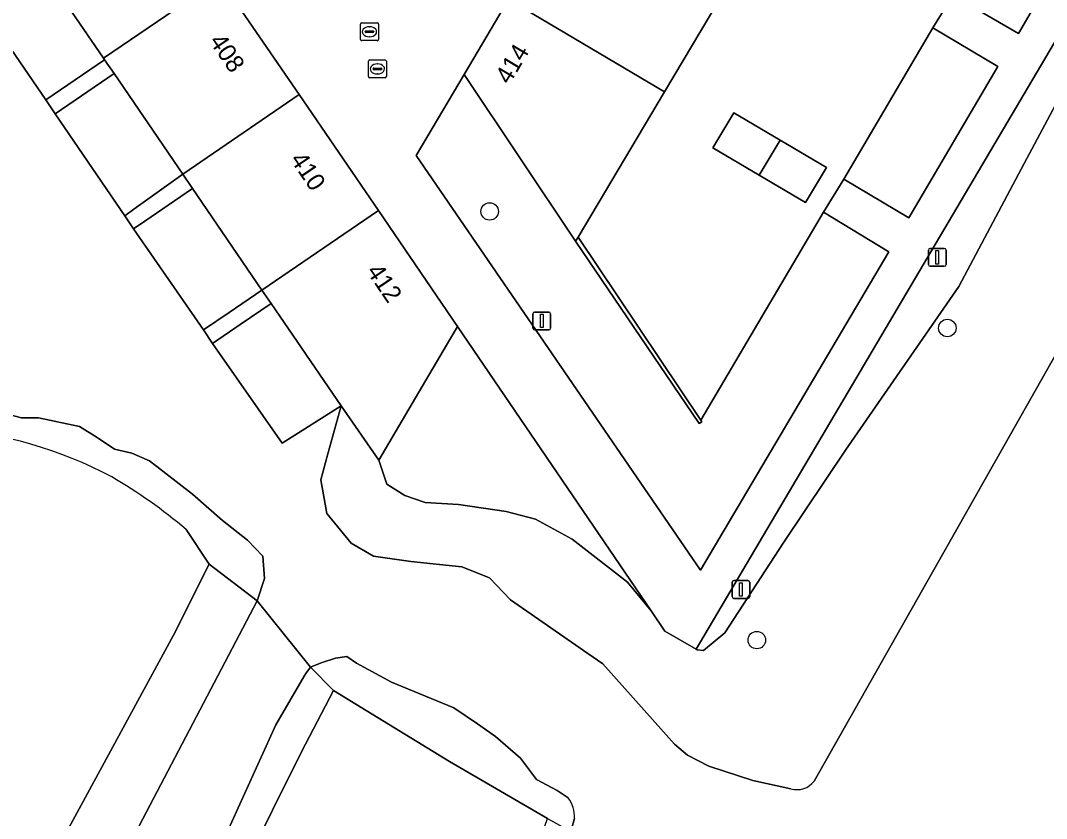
# Model space of a CAD drawing. Extents: x 155275 to 156265, y 382654 to 383635.
# Drawn here: x 156027.6 to 156085, y 383202.3 to 383246.9 of the extents above; entities that cross this region are included whole.
import ezdxf

# ---------------------------------------------------------------- set-up
doc = ezdxf.new("R2010")
doc.units = 0
for name, color, linetype in [('IMGEO_Boom', 7, 'Continuous'), ('IMGEO_Erf', 7, 'Continuous'), ('IMGEO_Groenvoorziening', 7, 'Continuous'), ('IMGEO_Hek', 7, 'Continuous'), ('IMGEO_Lichtmast', 7, 'Continuous'), ('IMGEO_Meer_plas_ven_vijver', 7, 'Continuous'), ('IMGEO_Muur', 7, 'Continuous'), ('IMGEO_Oever', 7, 'Continuous'), ('IMGEO_Pand', 7, 'Continuous'), ('IMGEO_Pand_nummerreeks', 7, 'Continuous'), ('IMGEO_Rioolput', 7, 'Continuous'), ('IMGEO_Voetpad_open', 7, 'Continuous')]:
    doc.layers.add(name, color=color, linetype=linetype)

msp = doc.modelspace()

# ---------------------------------------------------------------- linework, layer by layer
at = {"layer": 'IMGEO_Boom'}
for centre in [(156053.825, 383236.26), (156079.431, 383229.735), (156068.769, 383212.269)]:
    msp.add_circle(centre, 0.489, dxfattribs=at)
at = {"layer": 'IMGEO_Erf'}
msp.add_lwpolyline([(156066.68, 383248.145), (156063.603, 383242.96), (156058.771, 383234.82), (156059.915, 383233.12), (156065.633, 383224.578), (156072.509, 383236.216), (156073.637, 383238.058), (156078.619, 383246.537), (156079.743, 383248.373)], dxfattribs=at)
msp.add_lwpolyline([(156072.661, 383238.716), (156071.488, 383236.757), (156068.909, 383238.285), (156066.307, 383239.826), (156067.487, 383241.784), (156070.074, 383240.25)], close=True, dxfattribs=at)
at = {"layer": 'IMGEO_Groenvoorziening'}
for points in [[(156101.594, 383273.123), (156065.381, 383211.756), (156065.424, 383211.716), (156065.788, 383211.685), (156066.982, 383212.682), (156070.275, 383217.746), (156073.739, 383222.895), (156080.077, 383232.055), (156083.72, 383238.94), (156088.961, 383248.779)], [(156036.135, 383212.553), (156038.125, 383216.524), (156036.851, 383218.459)], [(156029.682, 383200.665), (156036.135, 383212.553)], [(156053.414, 383191.834), (156057.066, 383202.276), (156051.57, 383205.483), (156045.083, 383209.448), (156043.287, 383206.014), (156038.439, 383196.25)]]:
    msp.add_lwpolyline(points, dxfattribs=at)
for points in [[(156023.989, 383256.882), (156020.684, 383254.624), (156028.992, 383242.504), (156032.277, 383244.749), (156032.219, 383244.834), (156027.787, 383251.322)], [(156088.359, 383254.708), (156084.742, 383256.819), (156079.743, 383248.373), (156083.407, 383246.21)], [(156082.259, 383244.363), (156078.619, 383246.537), (156073.637, 383238.058), (156077.279, 383235.893)], [(156032.806, 383243.975), (156029.521, 383241.73), (156033.402, 383236.016), (156033.914, 383236.383), (156036.651, 383238.346)], [(156058.634, 383234.589), (156052.391, 383243.927), (156049.704, 383239.393), (156065.617, 383216.183), (156076.15, 383234.005), (156072.509, 383236.216), (156065.633, 383224.578), (156065.698, 383224.481), (156065.54, 383224.384)], [(156037.198, 383237.545), (156034.527, 383235.72), (156033.898, 383235.29), (156037.813, 383229.625), (156039.245, 383230.603), (156041.083, 383231.859)], [(156041.595, 383231.109), (156039.867, 383229.929), (156038.325, 383228.875), (156042.219, 383223.283), (156045.515, 383225.371)], [(156052.03, 383229.822), (156050.046, 383226.456), (156047.62, 383222.339), (156048.064, 383220.997), (156049.069, 383220.368), (156050.211, 383219.971), (156052.073, 383219.859), (156054.749, 383219.469), (156056.396, 383219.029), (156058.445, 383217.926), (156061.527, 383215.517), (156062.852, 383213.905)]]:
    msp.add_lwpolyline(points, close=True, dxfattribs=at)
for centre, radius, start, end in [((156021.651, 383200.637), 23.514, 62.03772, 85.83284), ((156016.873, 383194.593), 31.124, 50.06816, 59.4848)]:
    msp.add_arc(centre, radius, start, end, dxfattribs=at)
at = {"layer": 'IMGEO_Hek'}
for points in [[(156073.637, 383238.058), (156078.619, 383246.537)], [(156065.633, 383224.578), (156072.509, 383236.216)]]:
    msp.add_lwpolyline(points, dxfattribs=at)
at = {"layer": 'IMGEO_Lichtmast'}
for p, q in [((156078.371, 383233.29), (156078.371, 383234.09)), ((156078.371, 383234.09), (156078.371, 383233.29)), ((156078.471, 383234.19), (156079.261, 383234.19)), ((156079.261, 383234.19), (156078.471, 383234.19)), ((156079.361, 383234.09), (156079.361, 383233.29)), ((156079.361, 383233.29), (156079.361, 383234.09)), ((156079.261, 383233.19), (156078.471, 383233.19)), ((156078.471, 383233.19), (156079.261, 383233.19)), ((156056.241, 383229.731), (156056.241, 383230.531)), ((156056.241, 383230.531), (156056.241, 383229.731)), ((156056.341, 383230.631), (156057.131, 383230.631)), ((156057.131, 383230.631), (156056.341, 383230.631)), ((156057.231, 383230.531), (156057.231, 383229.731)), ((156057.231, 383229.731), (156057.231, 383230.531)), ((156057.131, 383229.631), (156056.341, 383229.631)), ((156056.341, 383229.631), (156057.131, 383229.631)), ((156067.386, 383214.705), (156067.386, 383215.505)), ((156067.386, 383215.505), (156067.386, 383214.705)), ((156067.486, 383215.605), (156068.276, 383215.605)), ((156068.276, 383215.605), (156067.486, 383215.605)), ((156068.376, 383215.505), (156068.376, 383214.705)), ((156068.376, 383214.705), (156068.376, 383215.505)), ((156068.276, 383214.605), (156067.486, 383214.605)), ((156067.486, 383214.605), (156068.276, 383214.605))]:
    msp.add_line(p, q, dxfattribs=at)
for points in [[(156078.791, 383234.065), (156078.941, 383234.065), (156078.941, 383233.315), (156078.791, 383233.315), (156078.791, 383234.065)], [(156056.661, 383230.506), (156056.811, 383230.506), (156056.811, 383229.756), (156056.661, 383229.756), (156056.661, 383230.506)], [(156067.806, 383215.48), (156067.956, 383215.48), (156067.956, 383214.73), (156067.806, 383214.73), (156067.806, 383215.48)]]:
    msp.add_lwpolyline(points, dxfattribs=at)
for centre, start, end in [((156078.471, 383234.09), 90, 180), ((156078.471, 383234.09), 90, 180), ((156079.261, 383234.09), 0, 90), ((156079.261, 383234.09), 360, 90), ((156078.471, 383233.29), 180, 270), ((156078.471, 383233.29), 180, 270), ((156079.261, 383233.29), 270, 0), ((156079.261, 383233.29), 270, 0), ((156056.341, 383230.531), 90, 180), ((156056.341, 383230.531), 90, 180), ((156057.131, 383230.531), 0, 90), ((156057.131, 383230.531), 360, 90), ((156056.341, 383229.731), 180, 270), ((156056.341, 383229.731), 180, 270), ((156057.131, 383229.731), 270, 0), ((156057.131, 383229.731), 270, 0), ((156067.486, 383215.505), 90, 180), ((156067.486, 383215.505), 90, 180), ((156068.276, 383215.505), 0, 90), ((156068.276, 383215.505), 360, 90), ((156067.486, 383214.705), 180, 270), ((156067.486, 383214.705), 180, 270), ((156068.276, 383214.705), 270, 0), ((156068.276, 383214.705), 270, 0)]:
    msp.add_arc(centre, 0.1, start, end, dxfattribs=at)
at = {"layer": 'IMGEO_Meer_plas_ven_vijver'}
for points in [[(156070.677, 383203.952), (156068.547, 383204.418), (156066.094, 383205.212), (156064.886, 383205.826), (156064.159, 383206.441), (156060.155, 383210.937), (156059.315, 383211.51), (156054.993, 383214.521), (156053.805, 383215.75), (156052.259, 383216.371), (156049.408, 383216.666), (156047.333, 383216.973), (156046.077, 383217.701), (156044.712, 383219.362), (156044.377, 383221.247), (156044.777, 383222.7), (156045.515, 383225.371), (156042.219, 383223.283), (156038.325, 383228.875), (156037.813, 383229.625), (156033.898, 383235.29), (156033.402, 383236.016), (156029.521, 383241.73), (156029.024, 383242.458), (156028.992, 383242.504), (156020.684, 383254.624)], [(156100.12, 383254.071), (156090.165, 383236.498), (156071.978, 383204.382)], [(156025.643, 383225.233), (156027.63, 383224.7), (156028.572, 383224.7), (156030.866, 383224.229), (156031.869, 383223.615), (156032.832, 383222.959), (156033.795, 383222.734), (156034.798, 383222.304), (156037.195, 383220.44), (156038.874, 383218.965), (156040.267, 383217.859), (156041.14, 383216.96), (156041.218, 383215.715), (156040.816, 383214.473), (156043.806, 383210.754), (156044.389, 383210.988), (156045.206, 383211.26), (156045.838, 383211.346), (156046.37, 383210.978), (156048.337, 383209.913), (156051.819, 383208.479), (156053.138, 383207.576), (156054.153, 383206.881), (156055.546, 383205.652), (156056.447, 383204.464), (156057.594, 383203.85), (156058.209, 383203.44)], [(156058.567, 383202.293), (156058.372, 383201.557)]]:
    msp.add_lwpolyline(points, dxfattribs=at)
msp.add_lwpolyline([(156041.852, 383207.517), (156043.436, 383210.248), (156043.54, 383210.391), (156043.806, 383210.754), (156040.816, 383214.473), (156032.225, 383198.068), (156032.658, 383196.61), (156034.178, 383195.912), (156035.576, 383196.416), (156036.899, 383197.972), (156038.416, 383200.268), (156039.117, 383201.474)], close=True, dxfattribs=at)
for centre, radius, start, end in [((156071.025, 383205.082), 1.183, 252.88854, 323.69044), ((156056.918, 383202.408), 1.653, 356.0247, 38.64353)]:
    msp.add_arc(centre, radius, start, end, dxfattribs=at)
at = {"layer": 'IMGEO_Muur'}
msp.add_lwpolyline([(156058.771, 383234.82), (156058.634, 383234.589), (156065.54, 383224.384), (156065.698, 383224.481), (156065.633, 383224.578), (156059.915, 383233.12)], close=True, dxfattribs=at)
at = {"layer": 'IMGEO_Oever'}
for points in [[(156088.961, 383248.779), (156083.72, 383238.94), (156080.077, 383232.055), (156073.739, 383222.895), (156070.275, 383217.746), (156066.982, 383212.682), (156065.788, 383211.685), (156065.424, 383211.716), (156065.381, 383211.756), (156063.621, 383212.774), (156062.852, 383213.905), (156061.527, 383215.517), (156058.445, 383217.926), (156056.396, 383219.029), (156054.749, 383219.469), (156052.073, 383219.859), (156050.211, 383219.971), (156049.069, 383220.368), (156048.064, 383220.997), (156047.62, 383222.339), (156045.515, 383225.371), (156044.777, 383222.7), (156044.377, 383221.247), (156044.712, 383219.362), (156046.077, 383217.701), (156047.333, 383216.973), (156049.408, 383216.666), (156052.259, 383216.371), (156053.805, 383215.75), (156054.993, 383214.521), (156059.315, 383211.51), (156060.155, 383210.937), (156064.159, 383206.441), (156064.886, 383205.826), (156066.094, 383205.212), (156068.547, 383204.418), (156070.677, 383203.952)], [(156071.978, 383204.382), (156090.165, 383236.498)], [(156036.851, 383218.459), (156038.125, 383216.524), (156040.816, 383214.473), (156041.218, 383215.715), (156041.14, 383216.96), (156040.267, 383217.859), (156038.874, 383218.965), (156037.195, 383220.44), (156034.798, 383222.304), (156033.795, 383222.734), (156032.832, 383222.959), (156031.869, 383223.615), (156030.866, 383224.229), (156028.572, 383224.7), (156027.63, 383224.7), (156025.643, 383225.233)], [(156040.816, 383214.473), (156038.125, 383216.524), (156036.135, 383212.553), (156029.682, 383200.665)], [(156038.439, 383196.25), (156043.287, 383206.014), (156045.083, 383209.448), (156043.806, 383210.754), (156043.54, 383210.391), (156043.436, 383210.248), (156041.852, 383207.517), (156039.117, 383201.474), (156038.416, 383200.268), (156036.899, 383197.972), (156035.576, 383196.416), (156034.178, 383195.912), (156032.658, 383196.61), (156032.225, 383198.068), (156040.816, 383214.473)], [(156051.819, 383208.479), (156048.337, 383209.913), (156046.37, 383210.978), (156045.838, 383211.346), (156045.206, 383211.26), (156044.389, 383210.988), (156043.806, 383210.754), (156045.083, 383209.448), (156051.57, 383205.483), (156057.066, 383202.276), (156058.372, 383201.557), (156058.567, 383202.293)], [(156058.209, 383203.44), (156057.594, 383203.85), (156056.447, 383204.464), (156055.546, 383205.652), (156054.153, 383206.881), (156053.138, 383207.576), (156051.819, 383208.479)]]:
    msp.add_lwpolyline(points, dxfattribs=at)
for centre, radius, start, end in [((156021.651, 383200.637), 23.514, 62.03772, 85.83284), ((156016.873, 383194.593), 31.124, 50.06816, 59.4848), ((156071.025, 383205.082), 1.183, 252.88854, 323.69044), ((156056.918, 383202.408), 1.653, 356.0247, 38.64353)]:
    msp.add_arc(centre, radius, start, end, dxfattribs=at)
at = {"layer": 'IMGEO_Pand'}
for points in [[(156034.302, 383255.772), (156027.787, 383251.322), (156032.219, 383244.834), (156038.734, 383249.285)], [(156057.959, 383253.321), (156054.885, 383248.135), (156063.603, 383242.96), (156066.68, 383248.145)], [(156038.734, 383249.285), (156032.219, 383244.834), (156032.277, 383244.749), (156032.806, 383243.975), (156036.651, 383238.346), (156043.166, 383242.797)], [(156063.603, 383242.96), (156054.885, 383248.135), (156052.391, 383243.927), (156058.634, 383234.589), (156058.771, 383234.82)], [(156032.806, 383243.975), (156032.277, 383244.749), (156028.992, 383242.504), (156029.024, 383242.458), (156029.521, 383241.73)], [(156043.166, 383242.797), (156036.651, 383238.346), (156037.198, 383237.545), (156041.083, 383231.859), (156047.598, 383236.309)], [(156070.074, 383240.25), (156067.487, 383241.784), (156066.307, 383239.826), (156068.909, 383238.285)], [(156072.661, 383238.716), (156070.074, 383240.25), (156068.909, 383238.285), (156071.488, 383236.757)], [(156037.198, 383237.545), (156036.651, 383238.346), (156033.914, 383236.383), (156033.402, 383236.016), (156033.898, 383235.29), (156034.527, 383235.72)], [(156047.598, 383236.309), (156041.083, 383231.859), (156041.595, 383231.109), (156045.515, 383225.371), (156047.62, 383222.339), (156050.046, 383226.456), (156052.03, 383229.822)], [(156041.595, 383231.109), (156041.083, 383231.859), (156039.245, 383230.603), (156037.813, 383229.625), (156038.325, 383228.875), (156039.867, 383229.929)]]:
    msp.add_lwpolyline(points, close=True, dxfattribs=at)
at = {"layer": 'IMGEO_Rioolput'}
for p, q in [((156046.598, 383245.892), (156046.598, 383246.744)), ((156046.673, 383246.818), (156047.525, 383246.818)), ((156047.086, 383246.598), (156047.111, 383246.598)), ((156047.599, 383246.744), (156047.599, 383245.892)), ((156046.857, 383246.312), (156046.857, 383246.324)), ((156047.295, 383246.275), (156046.897, 383246.275)), ((156046.9, 383246.361), (156047.298, 383246.361)), ((156047.109, 383246.038), (156047.084, 383246.038)), ((156047.341, 383246.324), (156047.341, 383246.312)), ((156047.525, 383245.818), (156046.673, 383245.818)), ((156047.116, 383244.737), (156047.968, 383244.737)), ((156047.041, 383243.811), (156047.041, 383244.663)), ((156047.3, 383244.231), (156047.3, 383244.243)), ((156047.738, 383244.194), (156047.34, 383244.194)), ((156047.343, 383244.28), (156047.741, 383244.28)), ((156047.529, 383244.517), (156047.554, 383244.517)), ((156047.784, 383244.243), (156047.784, 383244.231)), ((156048.042, 383244.663), (156048.042, 383243.811)), ((156047.968, 383243.737), (156047.116, 383243.737)), ((156047.552, 383243.957), (156047.527, 383243.957))]:
    msp.add_line(p, q, dxfattribs=at)
for points in [[(156046.598, 383245.892), (156046.598, 383246.744)], [(156046.673, 383246.818), (156047.525, 383246.818)], [(156047.599, 383246.744), (156047.599, 383245.892)], [(156047.525, 383245.818), (156046.673, 383245.818)], [(156047.116, 383244.737), (156047.968, 383244.737)], [(156047.041, 383243.811), (156047.041, 383244.663)], [(156048.042, 383244.663), (156048.042, 383243.811)], [(156047.968, 383243.737), (156047.116, 383243.737)]]:
    msp.add_lwpolyline(points, dxfattribs=at)
for centre, radius, start, end in [((156046.675, 383246.742), 0.0765, 91.55205, 178.44795), ((156046.675, 383246.742), 0.0765, 91.55205, 178.44795), ((156047.523, 383246.742), 0.0765, 1.55205, 88.44795), ((156047.523, 383246.742), 0.0765, 1.55205, 88.44795), ((156046.675, 383245.894), 0.0765, 181.55205, 268.44795), ((156046.675, 383245.894), 0.0765, 181.55205, 268.44795), ((156046.897, 383246.321), 0.0403, 85.87752, 175.75265), ((156046.894, 383246.311), 0.0366, 178.93798, 274.71019), ((156047.298, 383246.318), 0.043, 264.86636, 352.45326), ((156047.302, 383246.323), 0.0386, 1.73085, 96.63898), ((156047.523, 383245.894), 0.0765, 271.55205, 358.44795), ((156047.523, 383245.894), 0.0765, 271.55205, 358.44795), ((156047.118, 383244.661), 0.0765, 91.55205, 178.44795), ((156047.118, 383244.661), 0.0765, 91.55205, 178.44795), ((156047.966, 383244.661), 0.0765, 1.55205, 88.44795), ((156047.966, 383244.661), 0.0765, 1.55205, 88.44795), ((156047.34, 383244.24), 0.0403, 85.87752, 175.75265), ((156047.337, 383244.23), 0.0366, 178.93798, 274.71019), ((156047.741, 383244.237), 0.043, 264.86636, 352.45326), ((156047.745, 383244.242), 0.0386, 1.73085, 96.63898), ((156047.118, 383243.813), 0.0765, 181.55205, 268.44795), ((156047.118, 383243.813), 0.0765, 181.55205, 268.44795), ((156047.966, 383243.813), 0.0765, 271.55205, 358.44795), ((156047.966, 383243.813), 0.0765, 271.55205, 358.44795)]:
    msp.add_arc(centre, radius, start, end, dxfattribs=at)
for centre, major_axis, ratio, start_param, end_param in [((156047.085, 383246.318), (-0.387, 0.002), 0.722429, 4.712389, 7.853982), ((156047.11, 383246.318), (-0.39, 0.002), 0.717154, 1.570796, 4.712389), ((156047.528, 383244.237), (-0.387, 0.002), 0.722429, 4.712389, 7.853982), ((156047.553, 383244.237), (-0.39, 0.002), 0.717154, 1.570796, 4.712389)]:
    msp.add_ellipse(centre, major_axis=major_axis, ratio=ratio, start_param=start_param, end_param=end_param, dxfattribs=at)
at = {"layer": 'IMGEO_Voetpad_open'}
for points in [[(156038.734, 383249.285), (156043.166, 383242.797), (156047.598, 383236.309), (156052.03, 383229.822), (156062.852, 383213.905), (156063.621, 383212.774), (156065.381, 383211.756), (156101.594, 383273.123)], [(156088.359, 383254.708), (156083.407, 383246.21), (156079.743, 383248.373), (156078.619, 383246.537), (156082.259, 383244.363), (156077.279, 383235.893), (156073.637, 383238.058), (156072.509, 383236.216), (156076.15, 383234.005), (156065.617, 383216.183), (156049.704, 383239.393), (156052.391, 383243.927), (156054.885, 383248.135)]]:
    msp.add_lwpolyline(points, dxfattribs=at)

# ---------------------------------------------------------------- texts
at = {"layer": 'IMGEO_Pand_nummerreeks'}
for s, rotation, p in [('408', 304.14234, (156038.104, 383245.783)), ('414', 59.14643, (156054.929, 383243.316)), ('410', 304.14234, (156042.628, 383239.161)), ('412', 304.14234, (156046.901, 383232.907))]:
    msp.add_text(s, height=1, rotation=rotation, dxfattribs=at).set_placement(p)

doc.saveas('drawing.dxf')
